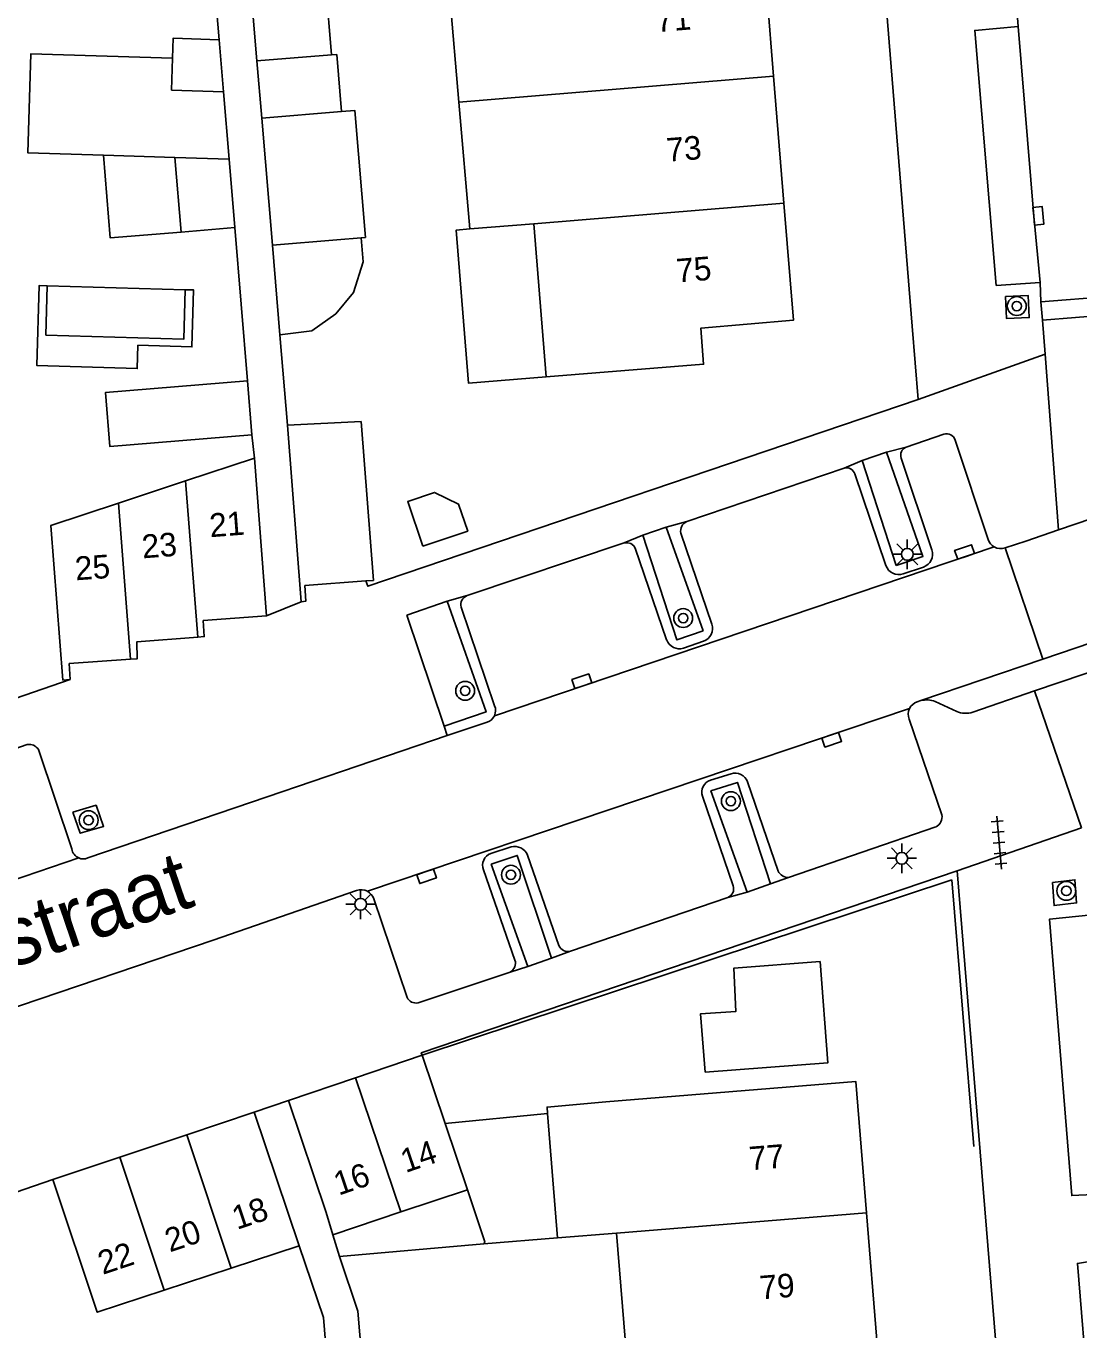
# Model space of a CAD drawing. Extents: x 125000 to 129004, y 397500 to 399008.
# Drawn here: x 127342.9 to 127387.5, y 398810.1 to 398865.3 of the extents above; entities that cross this region are included whole.
import ezdxf

# ---------------------------------------------------------------- set-up
doc = ezdxf.new("R2010")
doc.units = 0
for name, color, linetype in [('gg-afsc-erfafscheiding', 7, 'Continuous'), ('gg-afsc-hekwerk', 7, 'Continuous'), ('gg-afsc-muur', 7, 'Continuous'), ('gg-anno-huisnummerreeks BGT', 7, 'Continuous'), ('gg-anno-openbare ruimte label', 7, 'Continuous'), ('gg-bbg-bijgebouw', 7, 'Continuous'), ('gg-bbg-gedigitaliseerde bebouwing', 7, 'Continuous'), ('gg-bbg-gedigitaliseerde bijgebouw', 7, 'Continuous'), ('gg-bbg-hoofdgebouw', 7, 'Continuous'), ('gg-bbg-luifel en loopbrug', 7, 'Continuous'), ('gg-bbg-tussenscheiding', 7, 'Continuous'), ('gg-knt-verharding', 7, 'Continuous'), ('gg-knt-verharding nz', 7, 'Continuous'), ('gt-grn-weggrens', 7, 'Continuous'), ('gt-symb-boom', 7, 'Continuous'), ('gt-symb-kolk', 7, 'Continuous'), ('gt-symb-lichtmast', 7, 'Continuous'), ('gt-symb-tegel verharding', 7, 'Continuous')]:
    doc.layers.add(name, color=color, linetype=linetype)

# ---------------------------------------------------------------- blocks, each defined once
blk = doc.blocks.new('gt0-KOLK')
at = {"layer": 'gt-symb-kolk'}
blk.add_lwpolyline([(0, 0), (0.375, 0), (0.375, 0.4), (-0.375, 0.4), (-0.375, 0), (0, 0)], dxfattribs=at)
blk = doc.blocks.new('gt0-BOOM')
at = {"layer": 'gt-symb-boom'}
for radius in [0.4, 0.2]:
    blk.add_circle((0, 0), radius, dxfattribs=at)
blk = doc.blocks.new('gt0-LMAST')
at = {"layer": 'gt-symb-lichtmast'}
for p, q in [((-0.005, 0.246), (-0.005, 0.621)), ((-0.182, 0.173), (-0.447, 0.438)), ((0.172, 0.173), (0.437, 0.438)), ((-0.255, -0.004), (-0.63, -0.004)), ((-0.182, -0.181), (-0.447, -0.446)), ((-0.005, -0.254), (-0.005, -0.629)), ((0.437, -0.446), (0.172, -0.181)), ((0.245, -0.004), (0.62, -0.004))]:
    blk.add_line(p, q, dxfattribs=at)
blk.add_circle((-0.005, -0.004), 0.25, dxfattribs=at)
blk = doc.blocks.new('gt0-TEG1')
at = {"layer": 'gt-symb-tegel verharding'}
for p, q in [((-1.125, 0), (1.125, 0)), ((-0.9, -0.25), (-0.9, 0.25)), ((-0.45, -0.25), (-0.45, 0.25)), ((0, -0.25), (0, 0.25)), ((0.45, -0.25), (0.45, 0.25)), ((0.9, -0.25), (0.9, 0.25))]:
    blk.add_line(p, q, dxfattribs=at)

msp = doc.modelspace()

# ---------------------------------------------------------------- linework, layer by layer
at = {"layer": 'gg-afsc-erfafscheiding'}
for p, q in [((127351.077, 398864.724), (127350.844, 398867.511)), ((127352.279, 398850.271), (127351.738, 398856.766)), ((127353.978, 398848.394), (127353.655, 398852.229)), ((127352.576, 398846.998), (127352.465, 398847.991)), ((127359.681, 398821.695), (127382.118, 398829.13))]:
    msp.add_line(p, q, dxfattribs=at)
for points in [[(127356.003, 398804.335), (127355.495, 398810.579), (127354.47, 398813.624)], [(127357.205, 398807.847), (127356.954, 398810.858), (127356.173, 398813.176)]]:
    msp.add_lwpolyline(points, dxfattribs=at)
at = {"layer": 'gg-afsc-hekwerk'}
msp.add_line((127383.057, 398817.827), (127382.118, 398829.13), dxfattribs=at)
at = {"layer": 'gg-afsc-muur'}
msp.add_line((127328.22, 398811.003), (127344.036, 398816.426), dxfattribs=at)
at = {"layer": 'gg-bbg-bijgebouw'}
for p, q in [((127357.103, 398848.544), (127353.978, 398848.394)), ((127353.978, 398848.394), (127354.55, 398840.912)), ((127352.576, 398846.998), (127353.091, 398840.319)), ((127344.457, 398837.588), (127344.772, 398837.615)), ((127359.681, 398821.695), (127356.858, 398820.739)), ((127360.658, 398818.809), (127359.681, 398821.695)), ((127354.017, 398819.777), (127356.858, 398820.739)), ((127355.621, 398815.041), (127354.017, 398819.777)), ((127352.57, 398819.289), (127349.71, 398818.33)), ((127354.47, 398813.624), (127352.57, 398819.289)), ((127361.601, 398816.001), (127360.658, 398818.809)), ((127346.875, 398817.378), (127349.71, 398818.33)), ((127344.036, 398816.426), (127346.875, 398817.378)), ((127355.902, 398814.09), (127355.621, 398815.041)), ((127355.902, 398814.09), (127356.173, 398813.176)), ((127356.173, 398813.176), (127362.3, 398813.705))]:
    msp.add_line(p, q, dxfattribs=at)
for points in [[(127357.301, 398841.794), (127357.617, 398841.818), (127357.103, 398848.544)], [(127354.55, 398840.912), (127354.749, 398840.937), (127354.711, 398841.601), (127357.301, 398841.794)], [(127353.091, 398840.319), (127350.406, 398840.112), (127350.449, 398839.44), (127350.179, 398839.419)], [(127347.331, 398838.477), (127347.614, 398838.497), (127347.593, 398839.22), (127350.179, 398839.419)], [(127344.772, 398837.615), (127344.73, 398838.292), (127347.331, 398838.477)], [(127371.675, 398820.984), (127371.479, 398823.453), (127372.965, 398823.545), (127372.886, 398825.392), (127376.539, 398825.666), (127376.861, 398821.374), (127371.675, 398820.984)], [(127362.3, 398813.705), (127362.33, 398813.796), (127361.601, 398816.001)]]:
    msp.add_lwpolyline(points, dxfattribs=at)
at = {"layer": 'gg-bbg-gedigitaliseerde bebouwing'}
for p, q in [((127361.235, 398862.088), (127360.777, 398867.469)), ((127361.694, 398856.708), (127361.235, 398862.088)), ((127364.406, 398856.932), (127361.694, 398856.708)), ((127364.933, 398850.437), (127364.406, 398856.932)), ((127364.988, 398819.227), (127365.414, 398813.958)), ((127367.917, 398814.161), (127365.414, 398813.958)), ((127367.917, 398814.161), (127368.357, 398808.767))]:
    msp.add_line(p, q, dxfattribs=at)
at = {"layer": 'gg-bbg-gedigitaliseerde bijgebouw'}
for p, q in [((127349.103, 398863.94), (127349.059, 398862.591)), ((127355.842, 398864.089), (127352.679, 398863.828)), ((127352.679, 398863.828), (127352.883, 398861.402)), ((127356.067, 398864.107), (127355.842, 398864.089)), ((127356.267, 398861.681), (127356.067, 398864.107)), ((127349.059, 398862.591), (127351.262, 398862.519)), ((127351.262, 398862.519), (127351.499, 398859.659)), ((127356.267, 398861.681), (127352.883, 398861.402)), ((127349.201, 398859.734), (127346.174, 398859.833)), ((127349.467, 398856.578), (127349.201, 398859.734)), ((127351.499, 398859.659), (127351.738, 398856.766)), ((127351.738, 398856.766), (127349.467, 398856.578)), ((127343.801, 398854.304), (127349.646, 398854.133)), ((127352.279, 398850.271), (127352.465, 398847.991)), ((127352.576, 398846.998), (127349.656, 398846.033)), ((127349.656, 398846.033), (127346.81, 398845.093)), ((127354.47, 398813.624), (127351.584, 398812.675)), ((127351.584, 398812.675), (127348.753, 398811.743))]:
    msp.add_line(p, q, dxfattribs=at)
for points in [[(127346.174, 398859.833), (127342.969, 398859.938), (127343.106, 398864.136), (127349.103, 398863.94)], [(127349.646, 398854.133), (127349.585, 398852.044), (127343.739, 398852.215), (127343.801, 398854.304)], [(127352.465, 398847.991), (127346.449, 398847.492), (127346.26, 398849.773), (127352.279, 398850.271)], [(127359.715, 398843.267), (127361.609, 398843.91), (127361.224, 398845.046), (127360.209, 398845.547), (127359.073, 398845.161), (127359.715, 398843.267)], [(127346.81, 398845.093), (127343.954, 398844.149), (127344.457, 398837.588)], [(127348.753, 398811.743), (127345.913, 398810.809), (127344.036, 398816.426)]]:
    msp.add_lwpolyline(points, dxfattribs=at)
at = {"layer": 'gg-bbg-hoofdgebouw'}
for p, q in [((127374.128, 398868.568), (127374.566, 398863.186)), ((127374.566, 398863.186), (127375.005, 398857.804)), ((127378.949, 398809.629), (127378.51, 398815.022))]:
    msp.add_line(p, q, dxfattribs=at)
for points in [[(127375.005, 398857.804), (127375.409, 398852.843), (127371.488, 398852.511), (127371.605, 398850.978), (127364.933, 398850.437)], [(127378.51, 398815.022), (127378.057, 398820.578), (127367.466, 398819.721)], [(127364.988, 398819.227), (127364.97, 398819.499), (127367.466, 398819.721)]]:
    msp.add_lwpolyline(points, dxfattribs=at)
at = {"layer": 'gg-bbg-luifel en loopbrug'}
for p, q in [((127352.434, 398866.741), (127352.679, 398863.828)), ((127351.262, 398862.519), (127351.077, 398864.724)), ((127353.336, 398856.02), (127352.883, 398861.402)), ((127353.655, 398852.229), (127353.336, 398856.02)), ((127360.658, 398818.809), (127364.988, 398819.227)), ((127365.414, 398813.958), (127362.3, 398813.705))]:
    msp.add_line(p, q, dxfattribs=at)
for points in [[(127355.842, 398864.089), (127355.601, 398867.014), (127354.346, 398866.906)], [(127349.103, 398863.94), (127349.131, 398864.787), (127351.077, 398864.724)], [(127356.267, 398861.681), (127356.833, 398861.728), (127357.275, 398856.351), (127357.09, 398856.336)], [(127349.467, 398856.578), (127346.464, 398856.329), (127346.174, 398859.833)], [(127361.694, 398856.708), (127361.123, 398856.661), (127361.65, 398850.171), (127364.933, 398850.437)], [(127353.336, 398856.02), (127356.063, 398856.249), (127357.09, 398856.336)], [(127357.09, 398856.336), (127357.177, 398855.309), (127356.775, 398854.018), (127356.022, 398853.113), (127355, 398852.393), (127353.655, 398852.229)], [(127343.801, 398854.304), (127343.459, 398854.314), (127343.36, 398850.921), (127347.611, 398850.796), (127347.64, 398851.781), (127349.927, 398851.714), (127349.998, 398854.123), (127349.646, 398854.133)]]:
    msp.add_lwpolyline(points, dxfattribs=at)
at = {"layer": 'gg-bbg-tussenscheiding'}
for p, q in [((127361.235, 398862.088), (127374.566, 398863.186)), ((127351.499, 398859.659), (127349.201, 398859.734)), ((127364.406, 398856.932), (127375.005, 398857.804)), ((127349.656, 398846.033), (127350.179, 398839.419)), ((127346.81, 398845.093), (127347.331, 398838.477)), ((127356.858, 398820.739), (127358.783, 398815.056)), ((127349.71, 398818.33), (127351.584, 398812.675)), ((127346.875, 398817.378), (127348.753, 398811.743)), ((127358.783, 398815.056), (127361.601, 398816.001)), ((127355.902, 398814.09), (127358.783, 398815.056)), ((127367.917, 398814.161), (127378.51, 398815.022))]:
    msp.add_line(p, q, dxfattribs=at)
at = {"layer": 'gg-knt-verharding'}
for p, q in [((127376.447, 398901.549), (127380.447, 398852.591)), ((127384.935, 398865.291), (127384.793, 398867)), ((127385.894, 398853.622), (127385.861, 398854.437)), ((127390.786, 398854), (127385.894, 398853.622)), ((127385.894, 398853.622), (127385.962, 398852.85)), ((127385.962, 398852.85), (127390.854, 398853.225)), ((127380.447, 398852.591), (127380.699, 398849.487)), ((127381.786, 398848.008), (127380.187, 398847.462)), ((127383.666, 398843.549), (127382.262, 398847.766)), ((127379.352, 398847.257), (127378.329, 398846.893)), ((127378.329, 398846.893), (127379.766, 398842.444)), ((127379.974, 398846.999), (127381.27, 398843.113)), ((127377.557, 398846.568), (127370.89, 398844.309)), ((127379.33, 398842.449), (127378.008, 398846.327)), ((127391.439, 398845.594), (127386.644, 398843.957)), ((127369.031, 398843.739), (127370.025, 398844.074)), ((127370.025, 398844.074), (127371.584, 398839.684)), ((127368.241, 398843.414), (127361.588, 398841.172)), ((127370.643, 398843.819), (127371.949, 398839.963)), ((127362.739, 398836.081), (127383.921, 398843.235)), ((127380.921, 398842.381), (127380.059, 398842.092)), ((127385.983, 398838.482), (127394.898, 398841.511)), ((127360.747, 398840.933), (127359.028, 398840.35)), ((127361.335, 398840.686), (127362.75, 398836.508)), ((127359.028, 398840.35), (127360.613, 398835.637)), ((127371.604, 398839.238), (127370.758, 398838.943)), ((127391.995, 398839.303), (127385.63, 398837.132)), ((127380.811, 398836.724), (127385.983, 398838.482)), ((127380.811, 398836.724), (127380.651, 398836.67)), ((127382.328, 398836.269), (127381.411, 398836.684)), ((127385.63, 398837.132), (127383.008, 398836.237)), ((127357.36, 398828.644), (127380.332, 398836.39)), ((127362.394, 398835.8), (127360.746, 398835.241)), ((127380.311, 398835.933), (127381.704, 398831.889)), ((127342.949, 398834.864), (127336.325, 398832.585)), ((127344.834, 398830.443), (127343.423, 398834.647)), ((127372.767, 398833.618), (127371.894, 398833.353)), ((127374.761, 398829.5), (127373.468, 398833.288)), ((127371.563, 398832.674), (127372.86, 398828.875)), ((127381.45, 398831.369), (127375.206, 398829.225)), ((127318.861, 398821.167), (127345.131, 398830.058)), ((127363.446, 398830.531), (127362.588, 398830.247)), ((127365.472, 398826.352), (127364.146, 398830.173)), ((127363.611, 398825.733), (127362.286, 398829.554)), ((127362.607, 398829.795), (127364.16, 398825.463)), ((127382.349, 398829.51), (127387.937, 398761.392)), ((127374.444, 398828.964), (127373.456, 398828.605)), ((127357.631, 398828.32), (127359.044, 398824.15)), ((127372.634, 398828.384), (127365.966, 398826.107)), ((127364.16, 398825.463), (127365.162, 398825.804)), ((127359.509, 398823.917), (127363.405, 398825.221))]:
    msp.add_line(p, q, dxfattribs=at)
for points in [[(127385.861, 398854.437), (127384.006, 398854.316), (127383.095, 398865.119), (127384.935, 398865.291)], [(127384.39, 398853.843), (127384.43, 398852.916), (127385.402, 398852.957), (127385.362, 398853.885), (127384.39, 398853.843)], [(127380.699, 398849.487), (127357.376, 398841.573), (127357.301, 398841.794)], [(127379.766, 398842.444), (127380.893, 398842.835), (127379.352, 398847.257)], [(127386.644, 398843.957), (127385.251, 398843.481), (127384.383, 398843.191)], [(127370.036, 398839.306), (127368.704, 398843.184), (127368.654, 398843.279), (127368.526, 398843.385), (127368.39, 398843.415), (127368.241, 398843.414)], [(127371.584, 398839.684), (127370.464, 398839.299), (127369.031, 398843.739)], [(127360.613, 398835.637), (127362.388, 398836.242), (127360.747, 398840.933)], [(127344.772, 398837.615), (127333.435, 398833.702), (127316.714, 398828.031)], [(127360.746, 398835.241), (127353.119, 398832.652), (127345.519, 398830.056)], [(127373.456, 398828.605), (127371.914, 398832.897), (127373.034, 398833.256), (127374.444, 398828.964)], [(127344.877, 398832.001), (127345.194, 398831.103), (127346.183, 398831.39), (127345.866, 398832.288), (127344.877, 398832.001)], [(127365.162, 398825.804), (127363.713, 398830.164), (127362.607, 398829.795)], [(127382.349, 398829.51), (127359.646, 398821.799), (127359.681, 398821.695)], [(127386.382, 398829.018), (127387.337, 398829.131), (127387.407, 398828.155), (127386.452, 398828.042), (127386.382, 398829.018)], [(127341.829, 398823.518), (127350.822, 398826.577), (127356.899, 398828.672)], [(127389.011, 398815.835), (127387.202, 398815.753), (127386.264, 398827.47), (127388.047, 398827.646)], [(127389.702, 398807.261), (127387.905, 398807.167), (127387.44, 398812.878), (127389.217, 398813.172)]]:
    msp.add_lwpolyline(points, dxfattribs=at)
for centre, radius, start, end in [((127381.903, 398847.65), 0.377, 17.9371, 108.165), ((127380.323, 398847.119), 0.369, 111.5818, 199.0093), ((127377.664, 398846.226), 0.359, 16.4274, 107.3354), ((127371.062, 398843.915), 0.43, 113.6278, 192.8685), ((127384.196, 398843.719), 0.557, 197.7819, 240.3783), ((127380.72, 398842.926), 0.581, 290.2154, 18.8032), ((127384.2, 398843.721), 0.561, 240.1224, 288.9969), ((127379.87, 398842.629), 0.569, 198.4175, 289.3994), ((127361.711, 398840.799), 0.393, 108.2491, 196.75), ((127371.415, 398839.773), 0.567, 289.4801, 19.6238), ((127370.587, 398839.503), 0.585, 199.637, 286.9793), ((127381.049, 398835.77), 0.983, 68.3813, 103.9906), ((127362.266, 398836.307), 0.524, 334.4587, 22.5899), ((127380.835, 398836.138), 0.563, 153.3962, 201.3418), ((127380.836, 398836.137), 0.564, 109.1778, 153.3718), ((127382.706, 398837.067), 0.883, 244.6418, 289.9696), ((127362.269, 398836.306), 0.521, 283.8841, 334.441), ((127343.031, 398834.416), 0.455, 30.4854, 100.3174), ((127372.95, 398833.098), 0.551, 20.1648, 109.4172), ((127372.045, 398832.859), 0.516, 106.9722, 201.051), ((127381.199, 398831.814), 0.511, 299.4547, 8.4779), ((127345.326, 398830.515), 0.497, 188.3715, 246.9237), ((127345.327, 398830.495), 0.479, 245.8354, 293.5739), ((127362.761, 398829.76), 0.517, 109.4917, 203.4145), ((127363.583, 398829.935), 0.611, 22.9031, 102.9239), ((127375.235, 398829.77), 0.546, 209.6622, 266.9076), ((127357.099, 398828.152), 0.557, 62.0329, 111.0156), ((127357.099, 398828.15), 0.558, 17.6837, 62.1359), ((127372.478, 398828.753), 0.401, 292.8782, 17.69), ((127365.857, 398826.508), 0.415, 202.0479, 285.1937), ((127363.22, 398825.593), 0.415, 296.4468, 19.7191), ((127359.423, 398824.327), 0.419, 204.9854, 281.786)]:
    msp.add_arc(centre, radius, start, end, dxfattribs=at)
at = {"layer": 'gg-knt-verharding nz'}
msp.add_lwpolyline([(127385.861, 398854.437), (127385.589, 398857.248), (127384.935, 398865.291)], dxfattribs=at)
at = {"layer": 'gt-grn-weggrens'}
for p, q in [((127385.962, 398852.85), (127386.072, 398851.41)), ((127380.699, 398849.487), (127386.072, 398851.41)), ((127386.072, 398851.41), (127386.644, 398843.957)), ((127379.352, 398847.257), (127380.187, 398847.462)), ((127377.557, 398846.568), (127378.329, 398846.893)), ((127370.025, 398844.074), (127370.89, 398844.309)), ((127368.241, 398843.414), (127369.031, 398843.739)), ((127384.383, 398843.191), (127385.983, 398838.482)), ((127360.747, 398840.933), (127361.588, 398841.172)), ((127353.091, 398840.319), (127354.55, 398840.912)), ((127387.618, 398831.327), (127385.63, 398837.132)), ((127360.746, 398835.241), (127360.613, 398835.637)), ((127382.349, 398829.51), (127387.618, 398831.327)), ((127375.206, 398829.225), (127374.444, 398828.964)), ((127373.456, 398828.605), (127372.634, 398828.384)), ((127365.966, 398826.107), (127365.162, 398825.804)), ((127363.405, 398825.221), (127364.16, 398825.463)), ((127354.017, 398819.777), (127352.57, 398819.289))]:
    msp.add_line(p, q, dxfattribs=at)

# ---------------------------------------------------------------- block references
at = {"layer": 'gt-symb-boom'}
for p in [(127384.872, 398853.442), (127370.741, 398840.221), (127361.502, 398837.14), (127372.761, 398832.464), (127345.551, 398831.656), (127363.444, 398829.346), (127386.972, 398828.663)]:
    msp.add_blockref('gt0-BOOM', p, dxfattribs=at)
at = {"layer": 'gt-symb-kolk'}
for p, rotation in [((127385.589, 398857.247), -84.48902304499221), ((127382.724, 398842.831), 18.67993195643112), ((127366.509, 398837.354), 18.67993195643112), ((127376.968, 398835.255), -161.32006804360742), ((127359.805, 398829.468), -161.32006804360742)]:
    msp.add_blockref('gt0-KOLK', p, dxfattribs=dict(at, rotation=rotation))
at = {"layer": 'gt-symb-lichtmast'}
for p in [(127380.238, 398842.929), (127380.006, 398830.046), (127357.077, 398828.098)]:
    msp.add_blockref('gt0-LMAST', p, dxfattribs=at)
at = {"layer": 'gt-symb-tegel verharding', "rotation": -84.77963836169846}
msp.add_blockref('gt0-TEG1', (127384.124, 398830.709), dxfattribs=at)

# ---------------------------------------------------------------- texts
at = {"layer": 'gg-anno-huisnummerreeks BGT'}
for s, rotation, p in [('71', 4.6, (127369.622, 398865.045)), ('73', 4.6, (127370.069, 398859.555)), ('75', 4.6, (127370.486, 398854.439)), ('21', 4.4, (127350.704, 398843.645)), ('23', 4.4, (127347.842, 398842.749)), ('25', 4.1, (127345.007, 398841.819)), ('14', 18.7, (127358.977, 398816.705)), ('77', 4.6, (127373.57, 398816.82)), ('16', 18.7, (127356.144, 398815.746)), ('18', 18.5, (127351.834, 398814.296)), ('20', 18.6, (127348.989, 398813.34)), ('22', 18.5, (127346.149, 398812.389)), ('79', 4.6, (127374.016, 398811.35))]:
    msp.add_text(s, height=1, rotation=rotation, dxfattribs=at).set_placement(p)
at = {"layer": 'gg-anno-openbare ruimte label'}
msp.add_text('Oostburgstraat', height=2.5, rotation=18.8, dxfattribs=at).set_placement((127329.196, 398820.924))

doc.saveas('drawing.dxf')
